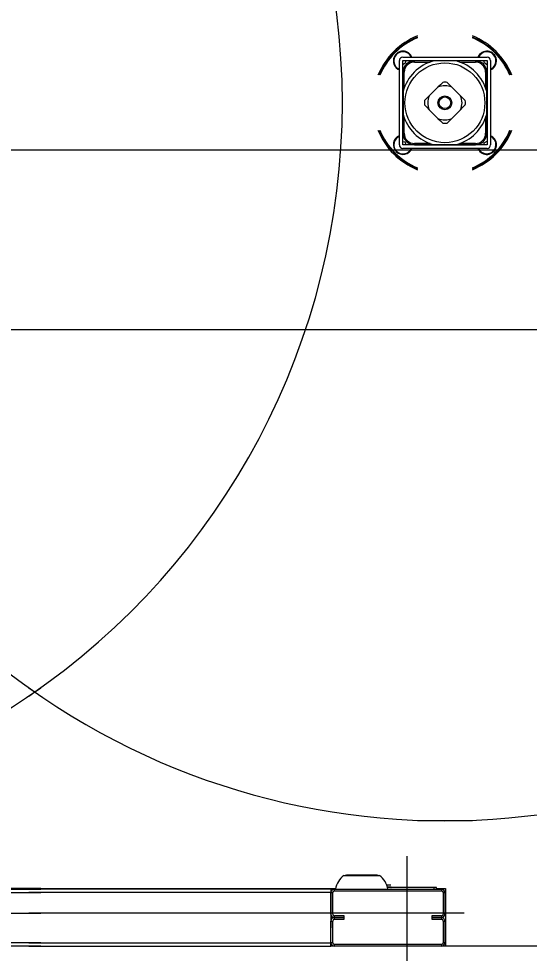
# Model space of a CAD drawing. Extents: x -264205 to -263659, y -1242401 to -1242060.
# Drawn here: x -263830.986 to -263830.56, y -1242241.977 to -1242241.198 of the extents above; entities that cross this region are included whole.
import ezdxf

# ---------------------------------------------------------------- set-up
doc = ezdxf.new("R2010")
doc.units = 0
doc.layers.add('OBRUBNIKY_KOMUNIKACIE_PROJEKT', color=7, linetype='Continuous')
doc.layers.add('SITUACIA_DSP_2D', color=7, linetype='Continuous')

msp = doc.modelspace()

# ---------------------------------------------------------------- linework, layer by layer
at = {"layer": 'OBRUBNIKY_KOMUNIKACIE_PROJEKT'}
msp.add_line((-263822.78979, -1242241.45725), (-263894.96779, -1242241.45725), dxfattribs=at)
at = {"layer": 'SITUACIA_DSP_2D'}
for p, q in [((-263830.66589, -1242241.23011), (-263830.59559, -1242241.23011)), ((-263830.65925, -1242241.22911), (-263830.65872, -1242241.23011)), ((-263830.66874, -1242241.30326), (-263830.66874, -1242241.23296)), ((-263830.66589, -1242241.30326), (-263830.66589, -1242241.23296)), ((-263830.66589, -1242241.23296), (-263830.59559, -1242241.23296)), ((-263830.66589, -1242241.23574), (-263830.66556, -1242241.23592)), ((-263830.66556, -1242241.23592), (-263830.66325, -1242241.23445)), ((-263830.66325, -1242241.23445), (-263830.66331, -1242241.23296)), ((-263830.65808, -1242241.23296), (-263830.65808, -1242241.23339)), ((-263830.6576, -1242241.2333), (-263830.6576, -1242241.23296)), ((-263830.65616, -1242241.23414), (-263830.65616, -1242241.23319)), ((-263830.64028, -1242241.23319), (-263830.65616, -1242241.23319)), ((-263830.65616, -1242241.23414), (-263830.64312, -1242241.23414)), ((-263830.6376, -1242241.23319), (-263830.64011, -1242241.23319)), ((-263830.6323, -1242241.23319), (-263830.6376, -1242241.23319)), ((-263830.62708, -1242241.23319), (-263830.6323, -1242241.23319)), ((-263830.62138, -1242241.23319), (-263830.62708, -1242241.23319)), ((-263830.60533, -1242241.23319), (-263830.62121, -1242241.23319)), ((-263830.61837, -1242241.23414), (-263830.60533, -1242241.23414)), ((-263830.60533, -1242241.23319), (-263830.60533, -1242241.23414)), ((-263830.60389, -1242241.23296), (-263830.60389, -1242241.2333)), ((-263830.60341, -1242241.23339), (-263830.60341, -1242241.23296)), ((-263830.59818, -1242241.23296), (-263830.59831, -1242241.23431)), ((-263830.59831, -1242241.23431), (-263830.59608, -1242241.23591)), ((-263830.59608, -1242241.23591), (-263830.59559, -1242241.23568)), ((-263830.59559, -1242241.23296), (-263830.59559, -1242241.30326)), ((-263830.59274, -1242241.23296), (-263830.59274, -1242241.30326)), ((-263830.67139, -1242241.23889), (-263830.67007, -1242241.23995)), ((-263830.67007, -1242241.23995), (-263830.66874, -1242241.24064)), ((-263830.66546, -1242241.24077), (-263830.66589, -1242241.24077)), ((-263830.66589, -1242241.24125), (-263830.66555, -1242241.24125)), ((-263830.66471, -1242241.24269), (-263830.66566, -1242241.24269)), ((-263830.66566, -1242241.24269), (-263830.66566, -1242241.25857)), ((-263830.66471, -1242241.25573), (-263830.66471, -1242241.24269)), ((-263830.59678, -1242241.24269), (-263830.59678, -1242241.25573)), ((-263830.59583, -1242241.24269), (-263830.59678, -1242241.24269)), ((-263830.59559, -1242241.24077), (-263830.59603, -1242241.24077)), ((-263830.59594, -1242241.24125), (-263830.59559, -1242241.24125)), ((-263830.59583, -1242241.25857), (-263830.59583, -1242241.24269)), ((-263830.63448, -1242241.25303), (-263830.63653, -1242241.25508)), ((-263830.63255, -1242241.2511), (-263830.63448, -1242241.25303)), ((-263830.62699, -1242241.25305), (-263830.62894, -1242241.2511)), ((-263830.62496, -1242241.25508), (-263830.62699, -1242241.25305)), ((-263830.66566, -1242241.25874), (-263830.66566, -1242241.26444)), ((-263830.63653, -1242241.25508), (-263830.64377, -1242241.26232)), ((-263830.61772, -1242241.26232), (-263830.62496, -1242241.25508)), ((-263830.59583, -1242241.26444), (-263830.59583, -1242241.25874)), ((-263830.66566, -1242241.26444), (-263830.66566, -1242241.26966)), ((-263830.6458, -1242241.26435), (-263830.64775, -1242241.2663)), ((-263830.64377, -1242241.26232), (-263830.6458, -1242241.26435)), ((-263830.61567, -1242241.26437), (-263830.61772, -1242241.26232)), ((-263830.61374, -1242241.2663), (-263830.61567, -1242241.26437)), ((-263830.59583, -1242241.26978), (-263830.59583, -1242241.26444)), ((-263830.66566, -1242241.26966), (-263830.66566, -1242241.27496)), ((-263830.66566, -1242241.27496), (-263830.66566, -1242241.27747)), ((-263830.64775, -1242241.26991), (-263830.64582, -1242241.27184)), ((-263830.64582, -1242241.27184), (-263830.64377, -1242241.27389)), ((-263830.64377, -1242241.27389), (-263830.63653, -1242241.28113)), ((-263830.62496, -1242241.28113), (-263830.61772, -1242241.27389)), ((-263830.61772, -1242241.27389), (-263830.61569, -1242241.27186)), ((-263830.61569, -1242241.27186), (-263830.61374, -1242241.26991)), ((-263830.59583, -1242241.27496), (-263830.59583, -1242241.26978)), ((-263830.59583, -1242241.27747), (-263830.59583, -1242241.27496)), ((-263830.66566, -1242241.27764), (-263830.66566, -1242241.29352)), ((-263830.66471, -1242241.29352), (-263830.66471, -1242241.28048)), ((-263830.63653, -1242241.28113), (-263830.6345, -1242241.28316)), ((-263830.6345, -1242241.28316), (-263830.63255, -1242241.28511)), ((-263830.62894, -1242241.28511), (-263830.62701, -1242241.28318)), ((-263830.62701, -1242241.28318), (-263830.62496, -1242241.28113)), ((-263830.59678, -1242241.28048), (-263830.59678, -1242241.29352)), ((-263830.59583, -1242241.29352), (-263830.59583, -1242241.27764)), ((-263830.66555, -1242241.29496), (-263830.66589, -1242241.29497)), ((-263830.66589, -1242241.29544), (-263830.66546, -1242241.29544)), ((-263830.66471, -1242241.29352), (-263830.66566, -1242241.29352)), ((-263830.59577, -1242241.30029), (-263830.59817, -1242241.30163)), ((-263830.59583, -1242241.29352), (-263830.59678, -1242241.29352)), ((-263830.59603, -1242241.29544), (-263830.59598, -1242241.29544)), ((-263830.59598, -1242241.29544), (-263830.59559, -1242241.29544)), ((-263830.59559, -1242241.29497), (-263830.59594, -1242241.29496)), ((-263830.59559, -1242241.3004), (-263830.59577, -1242241.30029)), ((-263894.58097, -1242241.30722), (-263822.78979, -1242241.30722)), ((-263830.66392, -1242241.30093), (-263830.66589, -1242241.30059)), ((-263830.59559, -1242241.30326), (-263830.66589, -1242241.30326)), ((-263830.59559, -1242241.30611), (-263830.66589, -1242241.30611)), ((-263830.66306, -1242241.30326), (-263830.66392, -1242241.30093)), ((-263830.65808, -1242241.30282), (-263830.65808, -1242241.30295)), ((-263830.65808, -1242241.30295), (-263830.65808, -1242241.30326)), ((-263830.6576, -1242241.30326), (-263830.6576, -1242241.30291)), ((-263830.64312, -1242241.30207), (-263830.65616, -1242241.30207)), ((-263830.65616, -1242241.30207), (-263830.65616, -1242241.30302)), ((-263830.65616, -1242241.30302), (-263830.64028, -1242241.30302)), ((-263830.64011, -1242241.30302), (-263830.6376, -1242241.30302)), ((-263830.6376, -1242241.30302), (-263830.63242, -1242241.30302)), ((-263830.63242, -1242241.30302), (-263830.62708, -1242241.30302)), ((-263830.62708, -1242241.30302), (-263830.62138, -1242241.30302)), ((-263830.62121, -1242241.30302), (-263830.60533, -1242241.30302)), ((-263830.60533, -1242241.30207), (-263830.61837, -1242241.30207)), ((-263830.60533, -1242241.30302), (-263830.60533, -1242241.30207)), ((-263830.60389, -1242241.30291), (-263830.60389, -1242241.30326)), ((-263830.60341, -1242241.30326), (-263830.60341, -1242241.30282)), ((-263830.60328, -1242241.30611), (-263830.60259, -1242241.30744)), ((-263830.60259, -1242241.30744), (-263830.60152, -1242241.30875)), ((-263830.59817, -1242241.30163), (-263830.59819, -1242241.30326)), ((-263822.78979, -1242241.45724), (-263894.96779, -1242241.45724)), ((-263830.6078, -1242241.86661), (-263830.65369, -1242241.86661)), ((-263830.66209, -1242241.99106), (-263830.66209, -1242241.89606)), ((-263830.71501, -1242241.91221), (-263830.68518, -1242241.91221)), ((-263830.71386, -1242241.91221), (-263830.71352, -1242241.91202)), ((-263830.71352, -1242241.91202), (-263830.71288, -1242241.91189)), ((-263830.68731, -1242241.91189), (-263830.71288, -1242241.91189)), ((-263830.68731, -1242241.91189), (-263830.68666, -1242241.91202)), ((-263830.68666, -1242241.91202), (-263830.68633, -1242241.91221)), ((-263830.96774, -1242241.92313), (-263831.22364, -1242241.92313)), ((-263831.21974, -1242241.92361), (-263830.96774, -1242241.92361)), ((-263830.97774, -1242241.92313), (-263830.72185, -1242241.92313)), ((-263830.72574, -1242241.92361), (-263830.97774, -1242241.92361)), ((-263830.72574, -1242241.92361), (-263830.72574, -1242241.92646)), ((-263830.72289, -1242241.92503), (-263830.72289, -1242241.92361)), ((-263830.72289, -1242241.92361), (-263830.63359, -1242241.92361)), ((-263830.67919, -1242241.92028), (-263830.67885, -1242241.92028)), ((-263830.67887, -1242241.92114), (-263830.67886, -1242241.92068)), ((-263830.67886, -1242241.92068), (-263830.67885, -1242241.92028)), ((-263830.67571, -1242241.92028), (-263830.67885, -1242241.92028)), ((-263830.67563, -1242241.92209), (-263830.6786, -1242241.92209)), ((-263830.63977, -1242241.92218), (-263830.67857, -1242241.92218)), ((-263830.63977, -1242241.92361), (-263830.63977, -1242241.92218)), ((-263830.63787, -1242241.92218), (-263830.63977, -1242241.92218)), ((-263830.63787, -1242241.92361), (-263830.63787, -1242241.92218)), ((-263830.63787, -1242241.92313), (-263830.63027, -1242241.92313)), ((-263830.63359, -1242241.92361), (-263830.63359, -1242241.92503)), ((-263830.63027, -1242241.92313), (-263830.63027, -1242241.97111)), ((-263831.21974, -1242241.92646), (-263830.96774, -1242241.92646)), ((-263830.72574, -1242241.92646), (-263830.97774, -1242241.92646)), ((-263830.72574, -1242241.92646), (-263830.72432, -1242241.92646)), ((-263830.72574, -1242241.94451), (-263830.72574, -1242241.92646)), ((-263830.72574, -1242241.92646), (-263830.72574, -1242241.95591)), ((-263830.72432, -1242241.94451), (-263830.72432, -1242241.92646)), ((-263830.72289, -1242241.92503), (-263830.63359, -1242241.92503)), ((-263830.63217, -1242241.92646), (-263830.63074, -1242241.92646)), ((-263830.63217, -1242241.92646), (-263830.63217, -1242241.94451)), ((-263830.63074, -1242241.92646), (-263830.63074, -1242241.94451)), ((-263831.33089, -1242241.94356), (-263830.96774, -1242241.94356)), ((-263830.61459, -1242241.94356), (-263830.97774, -1242241.94356)), ((-263830.72289, -1242241.94736), (-263830.72289, -1242241.94593)), ((-263830.71482, -1242241.94593), (-263830.72289, -1242241.94593)), ((-263830.71482, -1242241.94736), (-263830.71482, -1242241.94593)), ((-263830.64167, -1242241.94593), (-263830.64167, -1242241.94736)), ((-263830.63359, -1242241.94593), (-263830.64167, -1242241.94593)), ((-263830.63359, -1242241.94593), (-263830.63359, -1242241.94736)), ((-263830.63074, -1242241.94451), (-263830.63217, -1242241.94451)), ((-263830.72574, -1242241.95021), (-263830.72432, -1242241.95021)), ((-263830.72574, -1242241.96826), (-263830.72574, -1242241.95021)), ((-263830.72432, -1242241.96826), (-263830.72432, -1242241.95021)), ((-263830.71482, -1242241.94736), (-263830.72289, -1242241.94736)), ((-263830.72289, -1242241.94878), (-263830.72289, -1242241.94736)), ((-263830.72289, -1242241.94736), (-263830.71482, -1242241.94736)), ((-263830.72289, -1242241.94878), (-263830.71482, -1242241.94878)), ((-263830.71482, -1242241.94878), (-263830.71482, -1242241.94736)), ((-263830.64167, -1242241.94736), (-263830.64167, -1242241.94878)), ((-263830.63359, -1242241.94736), (-263830.64167, -1242241.94736)), ((-263830.64167, -1242241.94736), (-263830.63359, -1242241.94736)), ((-263830.64167, -1242241.94878), (-263830.63359, -1242241.94878)), ((-263830.63359, -1242241.94736), (-263830.63359, -1242241.94878)), ((-263830.63217, -1242241.95021), (-263830.63074, -1242241.95021)), ((-263830.63217, -1242241.95021), (-263830.63217, -1242241.96826)), ((-263830.63074, -1242241.95021), (-263830.63074, -1242241.96826)), ((-263830.72574, -1242241.96826), (-263830.72574, -1242241.96161)), ((-263830.96774, -1242241.96826), (-263831.21974, -1242241.96826)), ((-263830.97774, -1242241.96826), (-263830.72574, -1242241.96826)), ((-263830.72574, -1242241.97111), (-263830.72574, -1242241.96826)), ((-263830.72432, -1242241.96826), (-263830.72574, -1242241.96826)), ((-263830.72289, -1242241.97111), (-263830.72289, -1242241.96968)), ((-263830.63359, -1242241.96968), (-263830.72289, -1242241.96968)), ((-263830.63359, -1242241.96968), (-263830.63359, -1242241.97111)), ((-263830.63074, -1242241.96826), (-263830.63217, -1242241.96826)), ((-263830.96774, -1242241.97111), (-263831.21974, -1242241.97111)), ((-263830.97774, -1242241.97111), (-263830.72574, -1242241.97111)), ((-263830.72289, -1242241.97111), (-263830.72574, -1242241.97111)), ((-263830.63359, -1242241.97111), (-263830.72289, -1242241.97111)), ((-263830.63027, -1242241.97111), (-263830.63359, -1242241.97111)), ((-263830.11611, -1242241.97111), (-263830.63027, -1242241.97111))]:
    msp.add_line(p, q, dxfattribs=at)
for radius in [0.0333, 0.0058, 0.00485]:
    msp.add_circle((-263830.63074, -1242241.26811), radius, dxfattribs=at)
for centre, radius, start, end in [((-263831.31474, -1242241.26811), 0.5985, 54.56502, 305.43498), ((-263830.63074, -1242241.26811), 0.5985, 234.56502, 125.43498), ((-263830.63074, -1242241.26811), 0.5985, 124.26896, 235.73104), ((-263831.31474, -1242241.26811), 0.5985, 304.26896, 55.73104), ((-263830.63074, -1242241.26811), 0.06033, 112.35319, 157.6468), ((-263830.63074, -1242241.26811), 0.05938, 112.73067, 157.26932), ((-263830.63074, -1242241.26811), 0.0589, 112.92441, 157.0756), ((-263830.63074, -1242241.26811), 0.06033, 22.3532, 67.64681), ((-263830.63074, -1242241.26811), 0.05938, 22.73068, 67.26933), ((-263830.63074, -1242241.26811), 0.0589, 22.9244, 67.07559), ((-263830.66568, -1242241.23318), 0.00807, 22.33694, 225.00001), ((-263830.66568, -1242241.23318), 0.0076, 32.31925, 246.18369), ((-263830.66589, -1242241.23296), 0.00285, 90, 180), ((-263830.59581, -1242241.23318), 0.00807, 292.33694, 157.66306), ((-263830.59581, -1242241.23318), 0.0076, 324.35446, 156.18367), ((-263830.59559, -1242241.23296), 0.00285, 0, 90), ((-263830.65616, -1242241.24269), 0.0095, 90, 180), ((-263830.63074, -1242241.26811), 0.03615, 105.02023, 164.97979), ((-263830.65616, -1242241.24269), 0.00855, 90, 180), ((-263830.63074, -1242241.26811), 0.03615, 15.02021, 74.97977), ((-263830.60533, -1242241.24269), 0.0095, 0, 90), ((-263830.60533, -1242241.24269), 0.00855, 0, 90), ((-263830.59581, -1242241.23318), 0.0076, 293.81631, 324.35446), ((-263830.63074, -1242241.26811), 0.0171, 83.94245, 96.05755), ((-263830.63074, -1242241.26811), 0.01425, 66.03949, 113.96051), ((-263830.63074, -1242241.26811), 0.0171, 173.94245, 186.05755), ((-263830.63074, -1242241.26811), 0.01425, 156.03947, 203.96053), ((-263830.63074, -1242241.26811), 0.01425, 336.03947, 23.96053), ((-263830.63074, -1242241.26811), 0.0171, 353.94245, 6.05755), ((-263830.63074, -1242241.26811), 0.03615, 195.02021, 254.97977), ((-263830.63074, -1242241.26811), 0.01425, 246.03949, 293.96051), ((-263830.63074, -1242241.26811), 0.03615, 285.02023, 344.97979), ((-263830.63074, -1242241.26811), 0.06033, 202.3532, 247.64681), ((-263830.63074, -1242241.26811), 0.05938, 202.73068, 225.00001), ((-263830.63074, -1242241.26811), 0.0589, 202.9244, 225.00001), ((-263830.63074, -1242241.26811), 0.0171, 263.94245, 276.05755), ((-263830.63074, -1242241.26811), 0.06033, 292.35319, 337.6468), ((-263830.63074, -1242241.26811), 0.0589, 292.92441, 337.0756), ((-263830.63074, -1242241.26811), 0.05938, 292.73067, 337.26932), ((-263830.66568, -1242241.30304), 0.00807, 112.33694, 225.00001), ((-263830.66568, -1242241.30304), 0.0076, 113.81631, 336.18367), ((-263830.65616, -1242241.29352), 0.0095, 180, 270), ((-263830.65616, -1242241.29352), 0.00855, 180, 270), ((-263830.60533, -1242241.29352), 0.00855, 270, 0), ((-263830.60533, -1242241.29352), 0.0095, 270, 0), ((-263830.59581, -1242241.30304), 0.0076, 203.81633, 29.14976), ((-263830.59581, -1242241.30304), 0.00807, 225.00001, 67.66306), ((-263830.59581, -1242241.30304), 0.0076, 29.14976, 66.18369), ((-263830.66568, -1242241.30304), 0.00807, 225.00001, 337.66306), ((-263830.66589, -1242241.30326), 0.00285, 180, 270), ((-263830.59559, -1242241.30326), 0.00285, 270, 0), ((-263830.63074, -1242241.26811), 0.05938, 225.00001, 247.26933), ((-263830.63074, -1242241.26811), 0.0589, 225.00001, 247.07559), ((-263830.70328, -1242241.92715), 0.019, 128.12879, 169.24413), ((-263830.69691, -1242241.92715), 0.019, 10.75587, 51.87121), ((-263830.72289, -1242241.92646), 0.00285, 90, 180), ((-263830.67572, -1242241.92209), 0.000095, 270, 0), ((-263830.63359, -1242241.92646), 0.00285, 0, 90), ((-263830.72289, -1242241.92646), 0.00143, 90, 180), ((-263830.63359, -1242241.92646), 0.00143, 0, 90), ((-263830.72289, -1242241.94451), 0.00285, 180, 270), ((-263830.72289, -1242241.94451), 0.00143, 180, 270), ((-263830.63359, -1242241.94451), 0.00143, 270, 0), ((-263830.63359, -1242241.94451), 0.00285, 270, 0), ((-263830.72289, -1242241.95021), 0.00285, 90, 180), ((-263830.72289, -1242241.95021), 0.00143, 90, 180), ((-263830.63359, -1242241.95021), 0.00285, 0, 90), ((-263830.63359, -1242241.95021), 0.00143, 0, 90), ((-263830.72289, -1242241.96826), 0.00285, 180, 270), ((-263830.72289, -1242241.96826), 0.00143, 180, 270), ((-263830.63359, -1242241.96826), 0.00285, 270, 0), ((-263830.63359, -1242241.96826), 0.00143, 270, 0)]:
    msp.add_arc(centre, radius, start, end, dxfattribs=at)

doc.saveas('drawing.dxf')
